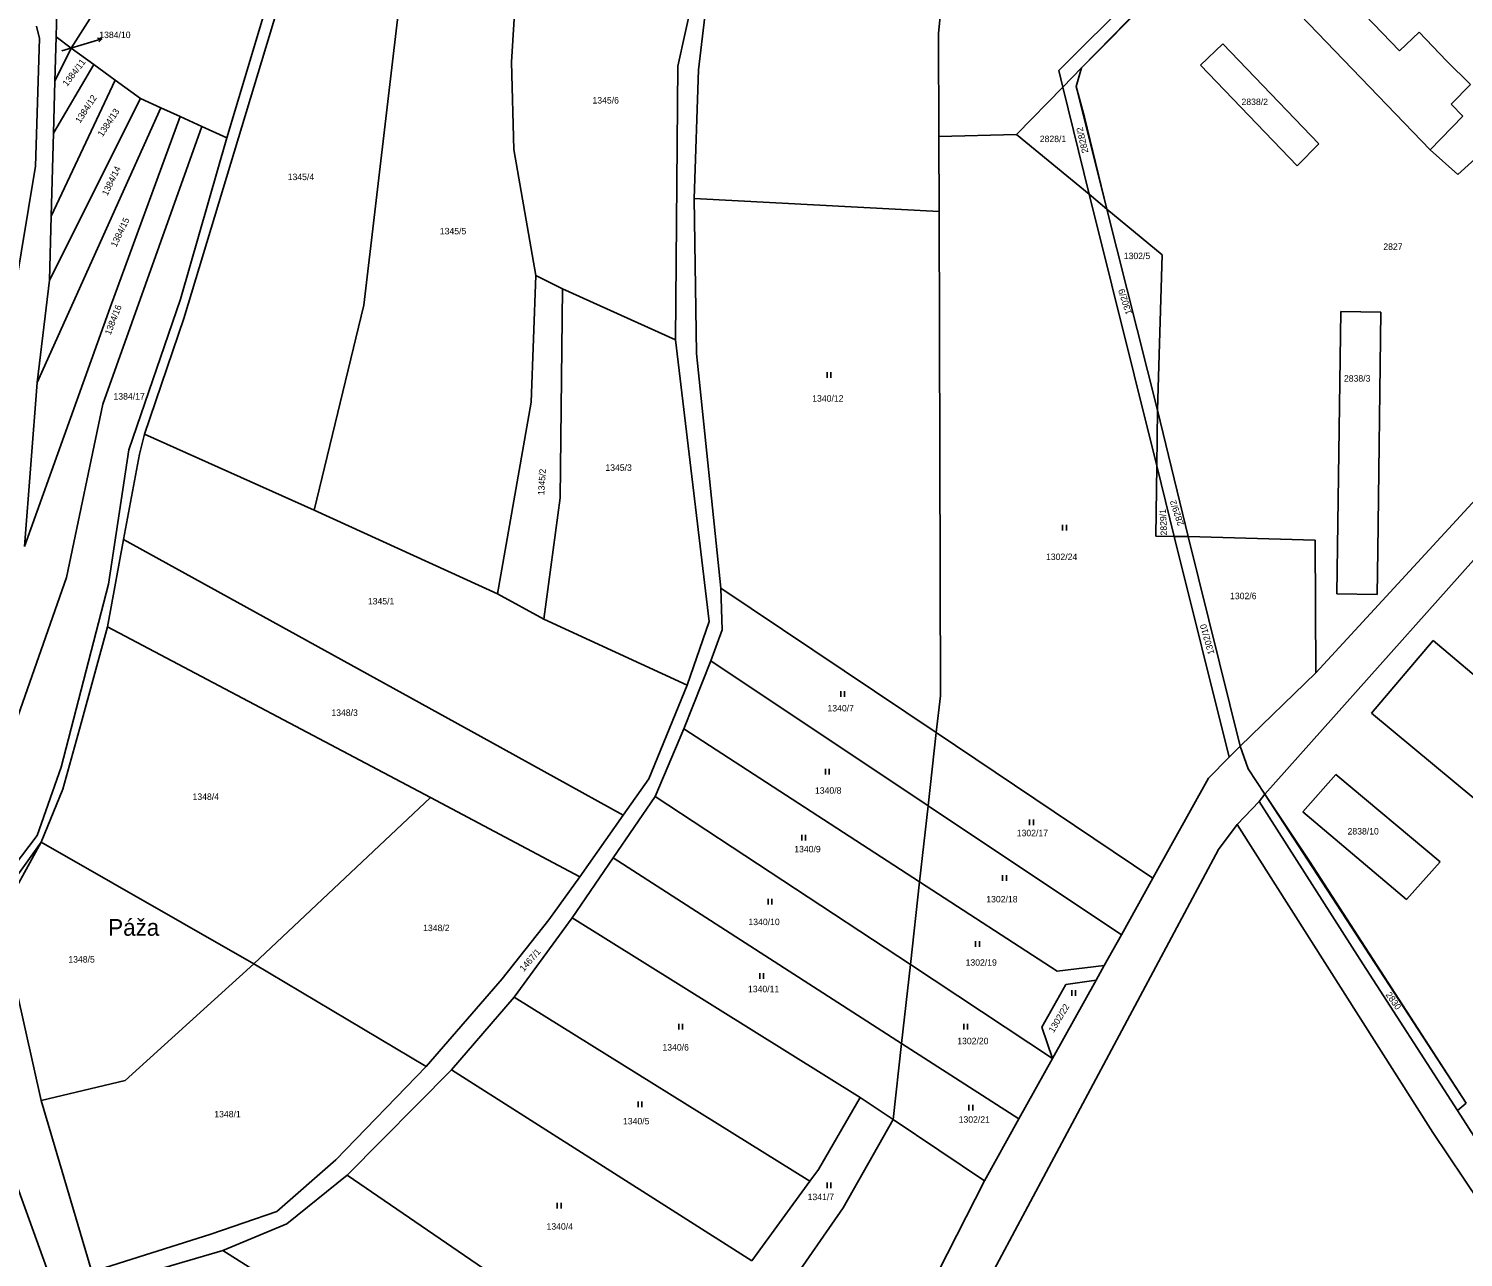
# Model space of a CAD drawing. Extents: x -580630 to -576196, y -1189024 to -1183567.
# Drawn here: x -578252.1 to -577874.8, y -1187195.1 to -1186872 of the extents above; entities that cross this region are included whole.
import ezdxf

# ---------------------------------------------------------------- set-up
doc = ezdxf.new("R2010")
doc.units = 0
for name, color, linetype in [('Vrstva 1', 7, 'Continuous'), ('Vrstva 15', 7, 'Continuous'), ('Vrstva 16', 7, 'Continuous'), ('Vrstva 18', 7, 'Continuous'), ('Vrstva 25', 7, 'Continuous'), ('Vrstva 6', 7, 'Continuous'), ('Vrstva 63', 7, 'Continuous')]:
    doc.layers.add(name, color=color, linetype=linetype)

msp = doc.modelspace()

# ---------------------------------------------------------------- linework, layer by layer
at = {"layer": 'Vrstva 1'}
for p, q in [((-578171.57, -1186817.18), (-578211.21, -1186948.19)), ((-578012.76, -1186873.22), (-578009.42, -1186839.57)), ((-578183.68, -1186846.47), (-578199.95, -1186900.72)), ((-577946.97, -1186848.87), (-577981.18, -1186883.05)), ((-577931.85, -1186853.61), (-577883.51, -1186903.84)), ((-578244.37, -1186855.65), (-578244.86, -1186874.18)), ((-578081.32, -1186881.83), (-578075.66, -1186855.97)), ((-578073.22, -1186860.29), (-578075.93, -1186882.85)), ((-577891.54, -1186877.85), (-577906.6, -1186862.21)), ((-577975.15, -1186882.3), (-577959.09, -1186865.91)), ((-578249.97, -1186871.34), (-578249.2, -1186874.6)), ((-578244.86, -1186874.18), (-578245.17, -1186885.85)), ((-578012.68, -1186900.4), (-578012.76, -1186873.22)), ((-577886.39, -1186872.93), (-577891.54, -1186877.85)), ((-577879.18, -1186880.49), (-577886.39, -1186872.93)), ((-578249.2, -1186874.6), (-578250.27, -1186908.2)), ((-577943.84, -1186881.58), (-577937.97, -1186875.97)), ((-577937.97, -1186875.97), (-577912.79, -1186902.31)), ((-578081.91, -1186953.86), (-578081.32, -1186881.83)), ((-577918.48, -1186908.12), (-577943.84, -1186881.58)), ((-577872.83, -1186886.7), (-577879.18, -1186880.49)), ((-578075.93, -1186882.85), (-578077.02, -1186916.71)), ((-577981.18, -1186883.05), (-577980.07, -1186887.36)), ((-577980.07, -1186887.36), (-577975.15, -1186882.3)), ((-577975.15, -1186882.3), (-577976.56, -1186887.2)), ((-578245.17, -1186885.85), (-578245.53, -1186899.52)), ((-577980.07, -1186887.36), (-577992.26, -1186899.82)), ((-577973.14, -1186915.53), (-577980.07, -1186887.36)), ((-577976.56, -1186887.2), (-577974.41, -1186895.27)), ((-577877.99, -1186891.84), (-577872.83, -1186886.7)), ((-577874.92, -1186895.03), (-577877.99, -1186891.84)), ((-577974.41, -1186895.27), (-577968.49, -1186919.46)), ((-577883.51, -1186903.84), (-577874.92, -1186895.03)), ((-578245.53, -1186899.52), (-578246.1, -1186921.35)), ((-578199.95, -1186900.72), (-578212.13, -1186943.18)), ((-578012.63, -1186920.05), (-578012.68, -1186900.4)), ((-577992.26, -1186899.82), (-577973.14, -1186915.53)), ((-577876.19, -1186910.33), (-577862.56, -1186897.96)), ((-577912.79, -1186902.31), (-577918.48, -1186908.12)), ((-577883.51, -1186903.84), (-577876.19, -1186910.33)), ((-578250.27, -1186908.2), (-578255.86, -1186942.06)), ((-577968.49, -1186919.46), (-577973.14, -1186915.53)), ((-577955.36, -1186986.95), (-577973.14, -1186915.53)), ((-578077.02, -1186916.71), (-578076.42, -1186957.47)), ((-578012.63, -1186920.05), (-578077.02, -1186916.71)), ((-577968.49, -1186919.46), (-577955.17, -1186972.31)), ((-577968.49, -1186919.46), (-577953.98, -1186931.45)), ((-578246.1, -1186921.35), (-578246.54, -1186938.12)), ((-578012.29, -1187047.46), (-578012.63, -1186920.05)), ((-577953.98, -1186931.45), (-577955.17, -1186972.31)), ((-578246.54, -1186938.12), (-578249.79, -1186965.09)), ((-577913.56, -1187041.44), (-577819.93, -1186939.63)), ((-578212.13, -1186943.18), (-578225.68, -1186982.78)), ((-578211.21, -1186948.19), (-578221.61, -1186978.67)), ((-577908, -1187020.65), (-577907, -1186946.4)), ((-577907, -1186946.4), (-577896.44, -1186946.54)), ((-577896.44, -1186946.54), (-577897.22, -1187009.33)), ((-578081.91, -1186953.86), (-578073.12, -1187027.94)), ((-578076.42, -1186957.47), (-578069.99, -1187019.13)), ((-578249.79, -1186965.09), (-578253.13, -1187008.22)), ((-577955.17, -1186972.31), (-577955.36, -1186986.95)), ((-577955.17, -1186972.31), (-577947.09, -1187005.54)), ((-578221.61, -1186978.67), (-578222.95, -1186983.94)), ((-578225.68, -1186982.78), (-578231.1, -1187018.05)), ((-578222.95, -1186983.94), (-578227.08, -1187006.33)), ((-577955.36, -1186986.95), (-577955.61, -1187005.45)), ((-577950.78, -1187005.56), (-577955.36, -1186986.95)), ((-577926.93, -1187073.35), (-577855.48, -1186993.12)), ((-578227.08, -1187006.33), (-578231.31, -1187029.29)), ((-578227.08, -1187006.33), (-578130.56, -1187059.59)), ((-577955.61, -1187005.45), (-577950.78, -1187005.56)), ((-577947.09, -1187005.54), (-577950.78, -1187005.56)), ((-577950.78, -1187005.56), (-577936.34, -1187063.59)), ((-577947.09, -1187005.54), (-577913.76, -1187006.55)), ((-577933.47, -1187060.72), (-577947.09, -1187005.54)), ((-577913.76, -1187006.55), (-577913.56, -1187041.44)), ((-577897.22, -1187009.33), (-577897.39, -1187020.79)), ((-578231.1, -1187018.05), (-578243.55, -1187066.23)), ((-578069.68, -1187030.09), (-578069.99, -1187019.13)), ((-577897.39, -1187020.79), (-577908, -1187020.65)), ((-578073.12, -1187027.94), (-578078.9, -1187044.68)), ((-578231.31, -1187029.29), (-578238.28, -1187054.66)), ((-578072.68, -1187038.25), (-578069.68, -1187030.09)), ((-577898.93, -1187052.03), (-577882.65, -1187032.88)), ((-577882.65, -1187032.88), (-577841.16, -1187068.17)), ((-578079.72, -1187056.14), (-578072.68, -1187038.25)), ((-577913.56, -1187041.44), (-577933.47, -1187060.72)), ((-578089, -1187069.27), (-578078.9, -1187044.68)), ((-578013.37, -1187057.13), (-578012.29, -1187047.46)), ((-578238.28, -1187054.66), (-578243.03, -1187072.02)), ((-577857.35, -1187086.58), (-577898.93, -1187052.03)), ((-578087.26, -1187073.93), (-578079.72, -1187056.14)), ((-578015.52, -1187076.38), (-578013.37, -1187057.13)), ((-578130.56, -1187059.59), (-578095.71, -1187078.82)), ((-577936.34, -1187063.59), (-577933.47, -1187060.72)), ((-577931.38, -1187066.68), (-577933.47, -1187060.72)), ((-578243.55, -1187066.23), (-578249.79, -1187084.14)), ((-577941.74, -1187069.09), (-577936.34, -1187063.59)), ((-577926.93, -1187073.35), (-577931.38, -1187066.68)), ((-578095.71, -1187078.82), (-578089, -1187069.27)), ((-577956.38, -1187095.38), (-577941.74, -1187069.09)), ((-577916.95, -1187077.96), (-577908.27, -1187068.13)), ((-577908.27, -1187068.13), (-577880.85, -1187091.12)), ((-578243.03, -1187072.02), (-578248.81, -1187085.96)), ((-578098.31, -1187090.05), (-578087.26, -1187073.93)), ((-577926.93, -1187073.35), (-577928.47, -1187075.2)), ((-577915.23, -1187090.96), (-577926.93, -1187073.35)), ((-578017.75, -1187096.35), (-578015.52, -1187076.38)), ((-577928.47, -1187075.2), (-577934.2, -1187081.29)), ((-577901.97, -1187116.67), (-577928.47, -1187075.2)), ((-577889.71, -1187100.99), (-577916.95, -1187077.96)), ((-578107.09, -1187095.02), (-578095.71, -1187078.82)), ((-577934.2, -1187081.29), (-577939.16, -1187087.89)), ((-577934.2, -1187081.29), (-577882.76, -1187162.29)), ((-578249.79, -1187084.14), (-578260.32, -1187097.9)), ((-578268.18, -1187113.01), (-578248.81, -1187085.96)), ((-578248.81, -1187085.96), (-578259.57, -1187105.59)), ((-577939.16, -1187087.89), (-578005.04, -1187211.17)), ((-578109.16, -1187105.87), (-578098.31, -1187090.05)), ((-577874, -1187154.58), (-577915.23, -1187090.96)), ((-577880.85, -1187091.12), (-577889.71, -1187100.99)), ((-578115.3, -1187106.33), (-578107.09, -1187095.02)), ((-578020.18, -1187118.14), (-578017.75, -1187096.35)), ((-577964.69, -1187110.3), (-577956.38, -1187095.38)), ((-578248.78, -1187153.86), (-578259.57, -1187105.59)), ((-578127.5, -1187121.84), (-578115.3, -1187106.33)), ((-578109.16, -1187105.87), (-578124.35, -1187126.68)), ((-577969.19, -1187118.37), (-577964.69, -1187110.3)), ((-578022.49, -1187138.87), (-578020.18, -1187118.14)), ((-577971.33, -1187122.23), (-577969.19, -1187118.37)), ((-577901.97, -1187116.67), (-577876.3, -1187156.53)), ((-578147.53, -1187144.92), (-578127.5, -1187121.84)), ((-577982.78, -1187142.78), (-577971.33, -1187122.23)), ((-578140.82, -1187145.84), (-578124.35, -1187126.68)), ((-578024.72, -1187158.86), (-578022.49, -1187138.87)), ((-578171.27, -1187169.51), (-578147.53, -1187144.92)), ((-578140.82, -1187145.84), (-578168.28, -1187173.52)), ((-577991.66, -1187158.73), (-577982.78, -1187142.78)), ((-578044.38, -1187171.97), (-578033.37, -1187153.05)), ((-578033.37, -1187153.05), (-578024.72, -1187158.86)), ((-578235.45, -1187198.95), (-578248.78, -1187153.86)), ((-577874, -1187154.58), (-577876.3, -1187156.53)), ((-577876.3, -1187156.53), (-577870.36, -1187165.75)), ((-578261.47, -1187158.79), (-578245.37, -1187203.37)), ((-578037.87, -1187182.1), (-578024.72, -1187158.86)), ((-578000.71, -1187174.98), (-577991.66, -1187158.73)), ((-577817.27, -1187260.15), (-577882.76, -1187162.29)), ((-578186.76, -1187183.04), (-578171.27, -1187169.51)), ((-578046.65, -1187175.09), (-578044.38, -1187171.97)), ((-578168.28, -1187173.52), (-578184.18, -1187186.33)), ((-578061.88, -1187196.02), (-578046.65, -1187175.09)), ((-578042.11, -1187256.5), (-578000.71, -1187174.98)), ((-578186.76, -1187183.04), (-578204.12, -1187189.04)), ((-578057.28, -1187210.09), (-578037.87, -1187182.1)), ((-578184.18, -1187186.33), (-578201.02, -1187193.27)), ((-578204.12, -1187189.04), (-578235.45, -1187198.95)), ((-578201.02, -1187193.27), (-578234.25, -1187203))]:
    msp.add_line(p, q, dxfattribs=at)
at = {"layer": 'Vrstva 16'}
for p in [(-578243.36, -1186877.81), (-578232.822, -1186874.702)]:
    msp.add_line(p, (-578235.7, -1186875.55), dxfattribs=at)
msp.add_lwpolyline([(-578233.923, -1186874.505), (-578232.822, -1186874.702), (-578233.64, -1186875.464)], dxfattribs=at)
at = {"layer": 'Vrstva 25'}
for p, q in [((-578042.06, -1186962.34), (-578042.06, -1186963.84)), ((-578041.06, -1186963.84), (-578041.06, -1186962.34)), ((-577980.16, -1187002.52), (-577980.16, -1187004.02)), ((-577979.16, -1187004.02), (-577979.16, -1187002.52)), ((-578038.51, -1187046.25), (-578038.51, -1187047.75)), ((-578037.51, -1187047.75), (-578037.51, -1187046.25)), ((-578042.5, -1187066.67), (-578042.5, -1187068.17)), ((-578041.5, -1187068.17), (-578041.5, -1187066.67)), ((-577988.81, -1187079.99), (-577988.81, -1187081.49)), ((-577987.81, -1187081.49), (-577987.81, -1187079.99)), ((-578048.72, -1187083.99), (-578048.72, -1187085.49)), ((-578047.72, -1187085.49), (-578047.72, -1187083.99)), ((-577995.91, -1187094.64), (-577995.91, -1187096.14)), ((-577994.91, -1187096.14), (-577994.91, -1187094.64)), ((-578057.59, -1187100.86), (-578057.59, -1187102.36)), ((-578056.59, -1187102.36), (-578056.59, -1187100.86)), ((-578003.01, -1187111.96), (-578003.01, -1187113.46)), ((-578002.01, -1187113.46), (-578002.01, -1187111.96)), ((-578059.81, -1187120.4), (-578059.81, -1187121.9)), ((-578058.81, -1187121.9), (-578058.81, -1187120.4)), ((-577977.72, -1187124.84), (-577977.72, -1187126.34)), ((-577976.72, -1187126.34), (-577976.72, -1187124.84)), ((-578081.11, -1187133.72), (-578081.11, -1187135.22)), ((-578080.11, -1187135.22), (-578080.11, -1187133.72)), ((-578006.12, -1187133.72), (-578006.12, -1187135.22)), ((-578005.12, -1187135.22), (-578005.12, -1187133.72)), ((-578091.76, -1187154.14), (-578091.76, -1187155.64)), ((-578090.76, -1187155.64), (-578090.76, -1187154.14)), ((-578004.79, -1187155.03), (-578004.79, -1187156.53)), ((-578003.79, -1187156.53), (-578003.79, -1187155.03)), ((-578042.06, -1187175.45), (-578042.06, -1187176.95)), ((-578041.06, -1187176.95), (-578041.06, -1187175.45)), ((-578113.06, -1187180.78), (-578113.06, -1187182.28)), ((-578112.06, -1187182.28), (-578112.06, -1187180.78))]:
    msp.add_line(p, q, dxfattribs=at)
at = {"layer": 'Vrstva 6'}
for p, q in [((-578193.24, -1186802.06), (-578240.85, -1186877.1)), ((-578163.93, -1186944.68), (-578150.52, -1186830.59)), ((-578122.63, -1186841.36), (-578125.11, -1186880.83)), ((-578240.85, -1186877.1), (-578244.86, -1186874.18)), ((-578240.85, -1186877.1), (-578245.17, -1186885.85)), ((-578234.91, -1186881.44), (-578240.85, -1186877.1)), ((-578234.91, -1186881.44), (-578245.53, -1186899.52)), ((-578229.32, -1186885.52), (-578234.91, -1186881.44)), ((-578125.11, -1186880.83), (-578124.49, -1186903.76)), ((-578229.32, -1186885.52), (-578246.1, -1186921.35)), ((-578222.68, -1186890.36), (-578229.32, -1186885.52)), ((-578249.79, -1186965.09), (-578217.29, -1186892.81)), ((-578222.68, -1186890.36), (-578246.54, -1186938.12)), ((-578217.29, -1186892.81), (-578222.68, -1186890.36)), ((-578212.18, -1186895.14), (-578217.29, -1186892.81)), ((-578212.18, -1186895.14), (-578230.58, -1186945.32)), ((-578206.5, -1186897.73), (-578212.18, -1186895.14)), ((-578232.57, -1186970.79), (-578206.5, -1186897.73)), ((-578199.95, -1186900.72), (-578206.5, -1186897.73)), ((-577992.26, -1186899.82), (-578012.68, -1186900.4)), ((-578124.49, -1186903.76), (-578118.67, -1186936.92)), ((-578118.67, -1186936.92), (-578119.91, -1186970.19)), ((-578111.65, -1186940.43), (-578118.67, -1186936.92)), ((-578112.27, -1186995.4), (-578111.65, -1186940.43)), ((-578111.65, -1186940.43), (-578081.91, -1186953.86)), ((-578230.58, -1186945.32), (-578253.13, -1187008.22)), ((-578177, -1186998.61), (-578163.93, -1186944.68)), ((-578242.08, -1187016.35), (-578232.57, -1186970.79)), ((-578119.91, -1186970.19), (-578128.73, -1187020.67)), ((-578177, -1186998.61), (-578221.61, -1186978.67)), ((-578128.73, -1187020.67), (-578177, -1186998.61)), ((-578116.55, -1187027.28), (-578112.27, -1186995.4)), ((-578256.62, -1187057.86), (-578242.08, -1187016.35)), ((-578116.55, -1187027.28), (-578128.73, -1187020.67)), ((-578069.99, -1187019.13), (-578013.37, -1187057.13)), ((-578078.9, -1187044.68), (-578116.55, -1187027.28)), ((-578231.31, -1187029.29), (-578146.37, -1187074.23)), ((-578072.68, -1187038.25), (-578015.52, -1187076.38)), ((-578079.72, -1187056.14), (-578017.75, -1187096.35)), ((-577956.38, -1187095.38), (-578013.37, -1187057.13)), ((-578192.83, -1187117.96), (-578146.37, -1187074.23)), ((-578146.37, -1187074.23), (-578107.09, -1187095.02)), ((-578087.26, -1187073.93), (-578020.18, -1187118.14)), ((-577964.69, -1187110.3), (-578015.52, -1187076.38)), ((-578192.83, -1187117.96), (-578248.81, -1187085.96)), ((-578098.31, -1187090.05), (-578022.49, -1187138.87)), ((-578017.75, -1187096.35), (-577981.56, -1187119.83)), ((-578033.37, -1187153.05), (-578109.16, -1187105.87)), ((-578226.64, -1187148.58), (-578192.83, -1187117.96)), ((-578147.53, -1187144.92), (-578192.83, -1187117.96)), ((-578020.18, -1187118.14), (-577982.78, -1187142.78)), ((-577969.19, -1187118.37), (-577981.56, -1187119.83)), ((-577985.64, -1187134.61), (-577979.31, -1187123.36)), ((-577971.33, -1187122.23), (-577979.31, -1187123.36)), ((-578124.35, -1187126.68), (-578046.65, -1187175.09)), ((-577982.78, -1187142.78), (-577985.64, -1187134.61)), ((-577991.66, -1187158.73), (-578022.49, -1187138.87)), ((-578061.88, -1187196.02), (-578140.82, -1187145.84)), ((-578248.78, -1187153.86), (-578226.64, -1187148.58)), ((-578024.72, -1187158.86), (-578000.71, -1187174.98)), ((-578088.1, -1187228.36), (-578168.28, -1187173.52)), ((-578201.02, -1187193.27), (-578114.32, -1187247.99))]:
    msp.add_line(p, q, dxfattribs=at)
at = {"layer": 'Vrstva 63'}
for p, q in [((-577975.15, -1186882.3), (-577939.16, -1186846.05)), ((-577976.56, -1186887.2), (-577975.15, -1186882.3)), ((-577968.49, -1186919.46), (-577976.56, -1186887.2)), ((-577955.17, -1186972.31), (-577968.49, -1186919.46)), ((-577947.09, -1187005.54), (-577955.17, -1186972.31)), ((-577933.47, -1187060.72), (-577947.09, -1187005.54)), ((-577931.38, -1187066.68), (-577933.47, -1187060.72)), ((-577926.93, -1187073.35), (-577931.38, -1187066.68)), ((-577874, -1187154.58), (-577926.93, -1187073.35))]:
    msp.add_line(p, q, dxfattribs=at)

# ---------------------------------------------------------------- texts
at = {"layer": 'Vrstva 15'}
msp.add_text('Páža', height=4.4, dxfattribs=at).set_placement((-578231.131, -1187110.55))
at = {"layer": 'Vrstva 16'}
msp.add_text('1384/10', height=1.7, dxfattribs=at).set_placement((-578233.476, -1186874.49))
at = {"layer": 'Vrstva 18'}
for s, height, p in [('1384/10', 0.1, (-578243.61, -1186877.81)), ('1345/6', 1.7, (-578103.778, -1186891.7)), ('2838/2', 1.7, (-577933.09, -1186892.1)), ('2828/1', 1.7, (-577986.145, -1186901.85)), ('1345/4', 1.7, (-578183.938, -1186911.84)), ('1345/5', 1.7, (-578143.925, -1186926.1)), ('1302/5', 1.7, (-577964.049, -1186932.61)), ('2827', 1.7, (-577895.797, -1186930.19)), ('2838/3', 1.7, (-577906.154, -1186964.83)), ('1384/17', 1.7, (-578229.749, -1186969.55)), ('1340/12', 1.7, (-578045.993, -1186970.09)), ('1345/3', 1.7, (-578100.385, -1186988.29)), ('1302/24', 1.7, (-577984.505, -1187011.74)), ('1302/6', 1.7, (-577936.102, -1187022.04)), ('1345/1', 1.7, (-578162.85, -1187023.42)), ('1348/3', 1.7, (-578172.445, -1187052.73)), ('1340/7', 1.7, (-578041.978, -1187051.56)), ('1348/4', 1.7, (-578208.958, -1187074.83)), ('1340/8', 1.7, (-578045.268, -1187073.19)), ('1302/17', 1.7, (-577992.203, -1187084.37)), ('2838/10', 1.7, (-577905.205, -1187083.92)), ('1340/9', 1.7, (-578050.718, -1187088.61)), ('1302/18', 1.7, (-578000.213, -1187101.78)), ('1348/2', 1.7, (-578148.312, -1187109.33)), ('1340/10', 1.7, (-578062.766, -1187107.75)), ('1348/5', 1.7, (-578241.625, -1187117.6)), ('1302/19', 1.7, (-578005.663, -1187118.43)), ('1340/11', 1.7, (-578062.891, -1187125.4)), ('1302/20', 1.7, (-578007.852, -1187139.07)), ('1340/6', 1.7, (-578085.378, -1187140.73)), ('1348/1', 1.7, (-578203.24, -1187158.3)), ('1340/5', 1.7, (-578095.755, -1187160.15)), ('1302/21', 1.7, (-578007.477, -1187159.71)), ('1341/7', 1.7, (-578047.203, -1187180.07)), ('1340/4', 1.7, (-578115.858, -1187187.83))]:
    msp.add_text(s, height=height, dxfattribs=at).set_placement(p)
for s, rotation, p in [('1384/11', 52.54023, (-578241.941, -1186887.321)), ('1384/12', 56.72282, (-578238.531, -1186897.008)), ('1384/13', 56.43634, (-578232.626, -1186900.597)), ('2828/2', 102.96052, (-577973.344, -1186904.525)), ('1384/14', 64.28586, (-578231.355, -1186916.091)), ('1384/15', 64.28586, (-578229.045, -1186929.613)), ('1302/9', 107.54418, (-577961.856, -1186946.878)), ('1384/16', 68.86953, (-578230.515, -1186952.705)), ('1345/2', 86.34474, (-578116.464, -1186994.744)), ('2829/1', 92.47539, (-577952.659, -1187005.245)), ('2829/2', 108.40361, (-577948.19, -1187002.387)), ('1302/10', 105.9399, (-577940.201, -1187036.313)), ('1467/1', 49.10248, (-578121.837, -1187120.1)), ('2830', 305.04273, (-577895.271, -1187126.05)), ('1302/22', 59.01465, (-577982.5, -1187136.174))]:
    msp.add_text(s, height=1.7, rotation=rotation, dxfattribs=at).set_placement(p)

doc.saveas('drawing.dxf')
